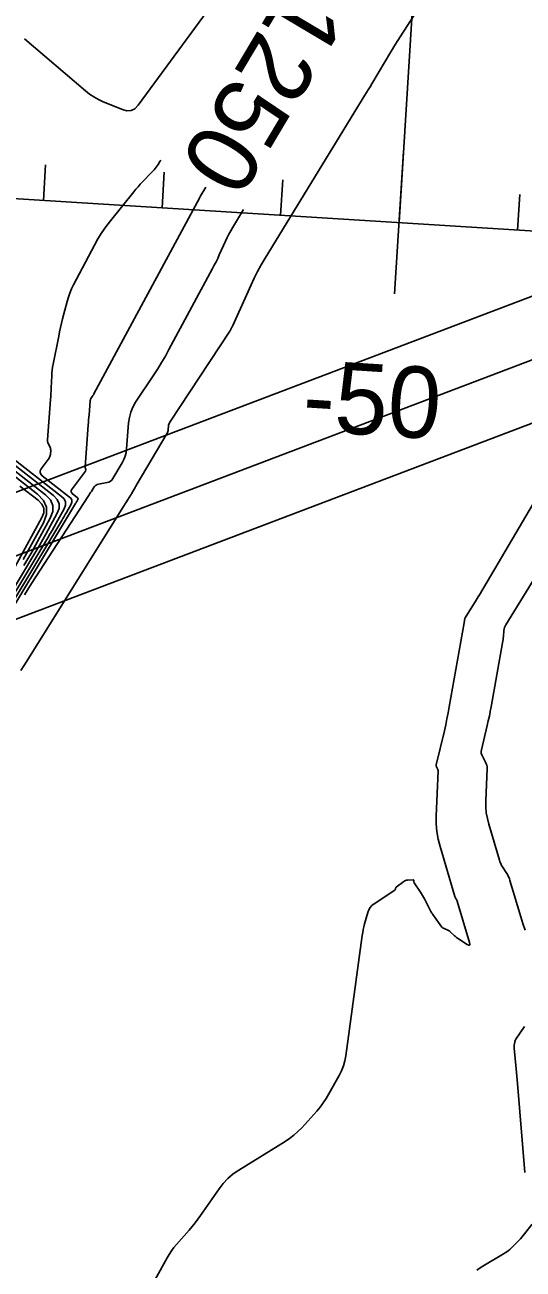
# Model space of a CAD drawing. Extents: x 658976 to 668726, y 639543 to 647196.
# Drawn here: x 662088.9 to 662130.9, y 641733.2 to 641838 of the extents above; entities that cross this region are included whole.
import ezdxf

# ---------------------------------------------------------------- set-up
doc = ezdxf.new("R2010")
doc.units = 0
for name, color, linetype in [('Ex_Contour Labels', 7, 'Continuous'), ('Ex_Major Contours', 7, 'Continuous'), ('Ex_Minor Contours', 7, 'Continuous'), ('R_Axis', 7, 'Continuous'), ('R_Axis Annot', 7, 'Continuous'), ('R_Grid', 7, 'Continuous'), ('R_Water', 7, 'Continuous')]:
    doc.layers.add(name, color=color, linetype=linetype)

msp = doc.modelspace()

# ---------------------------------------------------------------- linework, layer by layer
at = {"layer": 'Ex_Major Contours'}
for points in [[(662085.46, 641784.84), (662093.22, 641797.71), (662093.25, 641797.75), (662093.27, 641797.79), (662093.29, 641797.83), (662093.32, 641797.87), (662093.41, 641798.04), (662093.42, 641798.08), (662093.42, 641798.12), (662093.41, 641798.15), (662093.38, 641798.18), (662092.92, 641798.54), (662092.86, 641798.61), (662092.83, 641798.69), (662092.83, 641798.77), (662092.88, 641798.86), (662094.04, 641800.43), (662094.05, 641800.45), (662094.06, 641800.46), (662094.06, 641800.48), (662094.07, 641800.5), (662094.07, 641800.58), (662094.07, 641800.59), (662094.07, 641800.61), (662094.06, 641800.63), (662094.06, 641800.64), (662094.03, 641800.7), (662094.02, 641800.71), (662094.02, 641800.73), (662094.01, 641800.74), (662094.01, 641800.76), (662094.28, 641804.32), (662094.3, 641804.53), (662094.31, 641804.74), (662094.33, 641804.96), (662094.35, 641805.17), (662094.44, 641806.32), (662094.45, 641806.38), (662094.46, 641806.44), (662094.48, 641806.49), (662094.51, 641806.54), (662094.64, 641806.74), (662094.67, 641806.79), (662094.71, 641806.84), (662094.74, 641806.89), (662094.76, 641806.94), (662103.67, 641823.48), (662103.68, 641823.48), (662103.68, 641823.49), (662103.68, 641823.5), (662103.7, 641823.53), (662103.71, 641823.54), (662104.19, 641824.34)], [(662084.76, 641802.57), (662090.01, 641798.48), (662090.51, 641797.96), (662090.76, 641797.39), (662090.76, 641796.76), (662090.5, 641796.08), (662088.81, 641792.99)]]:
    msp.add_lwpolyline(points, dxfattribs=at)
at = {"layer": 'Ex_Minor Contours'}
for points in [[(662131.06, 641853.33), (662120.28, 641836.6), (662120.15, 641836.38), (662120.01, 641836.17), (662119.88, 641835.96), (662119.75, 641835.74), (662118.14, 641833.03), (662118, 641832.79), (662117.85, 641832.55), (662117.71, 641832.32), (662117.57, 641832.09), (662109.17, 641818.35), (662108.85, 641817.8), (662108.54, 641817.25), (662108.26, 641816.68), (662107.99, 641816.1), (662106.46, 641812.7), (662106.44, 641812.66), (662106.42, 641812.62), (662106.4, 641812.58), (662106.38, 641812.54), (662106.29, 641812.38), (662106.27, 641812.34), (662106.25, 641812.3), (662106.22, 641812.26), (662106.2, 641812.22), (662101.15, 641804.55), (662101.11, 641804.48), (662101.08, 641804.4), (662101.05, 641804.33), (662101.04, 641804.25), (662101.02, 641803.92), (662101.01, 641803.84), (662100.99, 641803.76), (662100.96, 641803.69), (662100.92, 641803.61), (662098.32, 641799.2), (662098.28, 641799.13), (662098.23, 641799.06), (662098.19, 641798.99), (662098.15, 641798.91), (662097.99, 641798.62), (662097.95, 641798.55), (662097.9, 641798.48), (662097.86, 641798.41), (662097.82, 641798.34), (662097.51, 641797.85), (662097.44, 641797.75), (662097.37, 641797.65), (662097.31, 641797.54), (662097.24, 641797.44), (662089.61, 641785.23), (662089.11, 641784.43), (662088.61, 641783.62)], [(662088.92, 641836.84), (662094.05, 641832.45), (662094.39, 641832.18), (662094.75, 641831.94), (662095.13, 641831.72), (662095.53, 641831.54), (662097.15, 641830.87), (662097.54, 641830.76), (662097.89, 641830.79), (662098.2, 641830.95), (662098.48, 641831.24), (662106.65, 641842.38)], [(662085.48, 641785.36), (662092.05, 641796.26), (662092.15, 641796.43), (662092.25, 641796.6), (662092.35, 641796.78), (662092.45, 641796.95), (662092.83, 641797.65), (662092.89, 641797.82), (662092.89, 641797.97), (662092.83, 641798.11), (662092.7, 641798.24), (662090.41, 641800.03), (662090.28, 641800.16), (662090.23, 641800.31), (662090.24, 641800.46), (662090.33, 641800.63), (662090.98, 641801.51), (662091.03, 641801.59), (662091.06, 641801.66), (662091.08, 641801.74), (662091.1, 641801.83), (662091.12, 641802.2), (662091.11, 641802.28), (662091.1, 641802.35), (662091.08, 641802.42), (662091.05, 641802.49), (662090.91, 641802.76), (662090.88, 641802.83), (662090.86, 641802.9), (662090.85, 641802.98), (662090.85, 641803.05), (662091.11, 641806.46), (662091.13, 641806.71), (662091.14, 641806.96), (662091.15, 641807.2), (662091.17, 641807.45), (662091.21, 641808.44), (662091.22, 641808.68), (662091.24, 641808.93), (662091.28, 641809.17), (662091.32, 641809.42), (662091.79, 641811.78), (662091.86, 641812.15), (662091.94, 641812.52), (662092.03, 641812.88), (662092.12, 641813.25), (662092.51, 641814.71), (662092.61, 641815.07), (662092.74, 641815.42), (662092.88, 641815.77), (662093.05, 641816.11), (662094.8, 641819.45), (662095.1, 641819.99), (662095.42, 641820.51), (662095.77, 641821.01), (662096.15, 641821.5), (662098.11, 641823.94), (662098.29, 641824.16), (662098.47, 641824.37), (662098.66, 641824.58), (662098.85, 641824.79), (662099.63, 641825.6), (662099.82, 641825.81), (662099.99, 641826.02), (662100.16, 641826.25), (662100.31, 641826.49), (662100.38, 641826.61)], [(662107.36, 641822.45), (662106.43, 641820.92), (662106.27, 641820.65), (662106.11, 641820.37), (662105.97, 641820.09), (662105.83, 641819.8), (662105.31, 641818.63), (662105.18, 641818.34), (662105.04, 641818.05), (662104.89, 641817.77), (662104.74, 641817.49), (662101.07, 641810.66), (662100.77, 641810.12), (662100.45, 641809.58), (662100.13, 641809.05), (662099.8, 641808.53), (662098.27, 641806.22), (662098.04, 641805.81), (662097.86, 641805.39), (662097.74, 641804.95), (662097.68, 641804.49), (662097.51, 641802.29), (662097.47, 641801.98), (662097.39, 641801.69), (662097.28, 641801.4), (662097.14, 641801.13), (662096.35, 641799.79), (662096.26, 641799.67), (662096.15, 641799.57), (662096.02, 641799.5), (662095.87, 641799.46), (662095.14, 641799.32), (662095.04, 641799.29), (662094.94, 641799.25), (662094.86, 641799.18), (662094.79, 641799.1), (662094.54, 641798.72), (662094.48, 641798.63), (662094.42, 641798.53), (662094.36, 641798.44), (662094.3, 641798.34), (662089.81, 641791.44), (662089.35, 641790.73), (662088.9, 641790.01)], [(662082.1, 641805.11), (662090.68, 641798.42), (662091.09, 641798), (662091.3, 641797.53), (662091.29, 641797.02), (662091.08, 641796.47), (662089.83, 641794.18), (662089.52, 641793.61), (662089.2, 641793.04), (662088.87, 641792.48)], [(662084.87, 641803.42), (662091.35, 641798.36), (662091.67, 641798.04), (662091.83, 641797.68), (662091.83, 641797.29), (662091.66, 641796.87), (662090.7, 641795.11), (662090.46, 641794.67), (662090.21, 641794.23), (662089.96, 641793.8), (662089.71, 641793.37), (662085.51, 641786.41)], [(662099.92, 641732.35), (662100.92, 641734.17), (662101.09, 641734.46), (662101.28, 641734.75), (662101.49, 641735.03), (662101.71, 641735.29), (662102.78, 641736.51), (662103.04, 641736.81), (662103.28, 641737.11), (662103.51, 641737.42), (662103.74, 641737.73), (662105.3, 641739.98), (662105.65, 641740.44), (662106.04, 641740.85), (662106.48, 641741.23), (662106.96, 641741.56), (662110.85, 641743.96), (662111.23, 641744.22), (662111.59, 641744.5), (662111.93, 641744.8), (662112.25, 641745.13), (662113.51, 641746.53), (662113.8, 641746.87), (662114.07, 641747.23), (662114.31, 641747.59), (662114.54, 641747.97), (662115.41, 641749.53), (662115.61, 641749.93), (662115.77, 641750.34), (662115.89, 641750.76), (662115.97, 641751.19), (662117.35, 641761.32), (662117.39, 641761.57), (662117.43, 641761.81), (662117.49, 641762.05), (662117.55, 641762.29), (662117.81, 641763.24), (662117.89, 641763.47), (662118.01, 641763.66), (662118.16, 641763.84), (662118.35, 641763.99), (662120.1, 641765.14), (662120.12, 641765.16), (662120.13, 641765.17), (662120.14, 641765.19), (662120.15, 641765.22), (662120.16, 641765.31), (662120.17, 641765.34), (662120.18, 641765.36), (662120.19, 641765.37), (662120.21, 641765.39), (662120.86, 641765.87), (662120.93, 641765.92), (662121, 641765.95), (662121.08, 641765.97), (662121.17, 641765.98), (662121.63, 641766.01), (662121.65, 641766.01), (662121.67, 641766), (662121.68, 641765.98), (662121.68, 641765.96), (662121.69, 641765.85), (662121.69, 641765.83), (662121.7, 641765.8), (662121.71, 641765.78), (662121.72, 641765.76), (662122.24, 641764.96), (662122.33, 641764.82), (662122.42, 641764.68), (662122.5, 641764.54), (662122.58, 641764.39), (662123.13, 641763.33), (662123.17, 641763.26), (662123.21, 641763.2), (662123.25, 641763.13), (662123.3, 641763.07), (662124.05, 641762.02), (662124.08, 641761.99), (662124.11, 641761.96), (662124.14, 641761.93), (662124.18, 641761.92), (662124.62, 641761.73), (662124.65, 641761.72), (662124.68, 641761.7), (662124.71, 641761.68), (662124.73, 641761.66), (662125.12, 641761.29), (662125.2, 641761.22), (662125.28, 641761.16), (662125.36, 641761.1), (662125.44, 641761.04), (662126.18, 641760.57), (662126.31, 641760.5), (662126.38, 641760.51), (662126.41, 641760.58), (662126.38, 641760.72), (662125.35, 641764.21), (662125.34, 641764.24), (662125.32, 641764.28), (662125.31, 641764.31), (662125.29, 641764.34), (662125.21, 641764.46), (662125.19, 641764.49), (662125.17, 641764.53), (662125.16, 641764.56), (662125.15, 641764.59), (662123.9, 641768.82), (662123.74, 641769.44), (662123.63, 641770.08), (662123.58, 641770.72), (662123.58, 641771.36), (662123.73, 641775.17), (662123.73, 641775.21), (662123.72, 641775.26), (662123.71, 641775.3), (662123.69, 641775.34), (662123.6, 641775.51), (662123.58, 641775.55), (662123.57, 641775.59), (662123.57, 641775.64), (662123.57, 641775.68), (662124.26, 641778.56), (662124.37, 641779.06), (662124.48, 641779.56), (662124.58, 641780.06), (662124.67, 641780.56), (662125.93, 641787.66), (662125.94, 641787.69), (662125.94, 641787.73), (662125.95, 641787.76), (662125.95, 641787.79), (662125.96, 641787.93), (662125.97, 641787.96), (662125.98, 641788), (662125.99, 641788.03), (662126.01, 641788.06), (662126.94, 641789.57), (662127.1, 641789.83), (662127.26, 641790.09), (662127.41, 641790.35), (662127.57, 641790.62), (662135.29, 641803.72)], [(662087.64, 641801.72), (662092.03, 641798.3), (662092.25, 641798.08), (662092.36, 641797.83), (662092.36, 641797.55), (662092.25, 641797.26), (662091.57, 641796.03), (662091.41, 641795.72), (662091.23, 641795.42), (662091.06, 641795.12), (662090.88, 641794.81), (662085.5, 641785.89)], [(662088.53, 641799.17), (662090.07, 641797.97), (662090.37, 641797.65), (662090.53, 641797.3), (662090.53, 641796.92), (662090.37, 641796.51), (662087.56, 641791.36)], [(662131.05, 641761.76), (662130.86, 641762.32), (662130.69, 641762.88), (662129.78, 641765.96), (662129.73, 641766.11), (662129.67, 641766.26), (662129.59, 641766.4), (662129.51, 641766.54), (662129.16, 641767.09), (662129.08, 641767.22), (662129, 641767.37), (662128.94, 641767.52), (662128.89, 641767.67), (662128, 641770.68), (662127.88, 641771.16), (662127.79, 641771.65), (662127.75, 641772.15), (662127.75, 641772.65), (662127.86, 641775.37), (662127.86, 641775.52), (662127.83, 641775.65), (662127.79, 641775.78), (662127.73, 641775.91), (662127.46, 641776.42), (662127.4, 641776.54), (662127.37, 641776.67), (662127.36, 641776.81), (662127.38, 641776.95), (662127.87, 641779.01), (662127.96, 641779.4), (662128.05, 641779.79), (662128.12, 641780.19), (662128.2, 641780.58), (662129.16, 641785.97), (662129.18, 641786.1), (662129.2, 641786.23), (662129.21, 641786.36), (662129.23, 641786.49), (662129.28, 641787.01), (662129.3, 641787.14), (662129.33, 641787.26), (662129.38, 641787.38), (662129.44, 641787.49), (662133.76, 641794.49)], [(662131.03, 641741.36), (662130.42, 641748.84), (662130.39, 641749.15), (662130.36, 641749.46), (662130.34, 641749.77), (662130.3, 641750.08), (662130.13, 641751.82), (662130.13, 641751.88), (662130.13, 641751.95), (662130.13, 641752.01), (662130.14, 641752.08), (662130.18, 641752.34), (662130.2, 641752.4), (662130.22, 641752.47), (662130.24, 641752.52), (662130.28, 641752.58), (662131, 641753.66)], [(662126.98, 641733.14), (662127.36, 641733.37), (662129.37, 641734.58), (662129.51, 641734.66), (662129.64, 641734.76), (662129.76, 641734.86), (662129.88, 641734.97), (662130.34, 641735.42), (662130.45, 641735.53), (662130.56, 641735.65), (662130.67, 641735.77), (662130.77, 641735.9), (662131.66, 641736.99)]]:
    msp.add_lwpolyline(points, dxfattribs=at)
at = {"layer": 'R_Axis'}
for p, q in [((661621.43, 641852.69), (663118.48, 641758.67)), ((662120.07, 641815.36), (662120.82, 641827.34)), ((662090.51, 641823.23), (662090.69, 641826.22)), ((662100.49, 641822.6), (662100.67, 641825.6)), ((662110.47, 641821.97), (662110.65, 641824.97)), ((662130.43, 641820.72), (662130.61, 641823.72))]:
    msp.add_line(p, q, dxfattribs=at)
at = {"layer": 'R_Grid'}
for p, q in [((662120.45, 641821.35), (662136.12, 642070.86)), ((661621.43, 641852.69), (663118.48, 641758.67))]:
    msp.add_line(p, q, dxfattribs=at)
at = {"layer": 'R_Water'}
for p, q in [((662011.04, 641769.32), (662138.92, 641817.92)), ((661564.22, 641594.16), (662140.69, 641813.25)), ((662005.43, 641756.49), (662142.47, 641808.58))]:
    msp.add_line(p, q, dxfattribs=at)

# ---------------------------------------------------------------- texts
at = {"layer": 'Ex_Contour Labels'}
msp.add_text('1250', height=6, rotation=239.2614, dxfattribs=at).set_placement((662110.98, 641841.63))
at = {"layer": 'R_Axis Annot'}
msp.add_text('-50', height=6, rotation=356.4063, dxfattribs=at).set_placement((662112.22, 641803.83))

doc.saveas('drawing.dxf')
